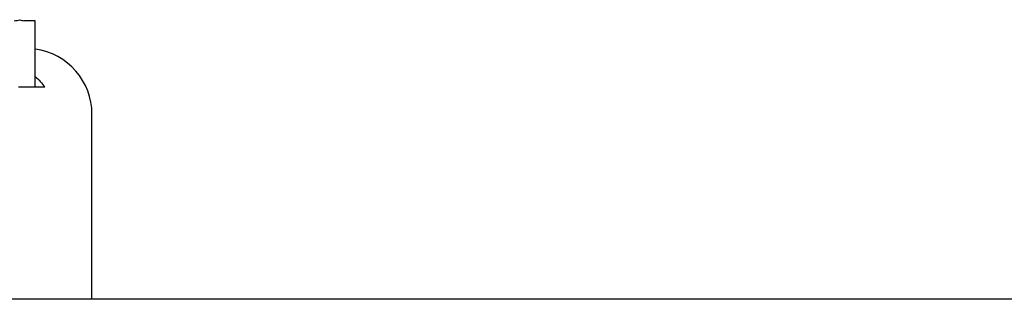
# Model space of a CAD drawing. Header units: inches. Extents: x 18 to 846, y -67 to 561.
# Tile 566 of 656: x 713.547 to 715.41, y 261.293 to 261.822. Entities that reach past the tile are written whole.
import ezdxf

# ---------------------------------------------------------------- set-up
doc = ezdxf.new("R2010")
doc.units = ezdxf.units.IN
doc.header["$LTSCALE"] = 24
doc.header["$MEASUREMENT"] = 0
doc.layers.add('Visible (ANSI)', color=7, linetype='Continuous', lineweight=30)

msp = doc.modelspace()

# ---------------------------------------------------------------- linework, layer by layer
at = {"layer": 'Visible (ANSI)'}
for p, q in [((713.5758, 261.82036), (713.55536, 261.82036)), ((713.5758, 261.69536), (713.5758, 261.82036)), ((713.54405, 261.69536), (713.54902, 261.69536)), ((713.54902, 261.69536), (713.5758, 261.69536)), ((713.5758, 261.69536), (713.59383, 261.69536)), ((713.6833, 261.29286), (713.6833, 261.64326)), ((760.8308, 261.29286), (701.8308, 261.29286))]:
    msp.add_line(p, q, dxfattribs=at)
msp.add_ellipse((713.55783, 261.64269), major_axis=(0.10779, 0.06457), ratio=0.9948398, start_param=5.7457619, end_param=7.172791, dxfattribs=at)
for points in [[(713.5362, 261.82036), (713.53973, 261.82036), (713.5433, 261.82085), (713.54653, 261.82222)], [(713.54653, 261.82222), (713.54974, 261.82085), (713.55278, 261.82036), (713.55536, 261.82036)], [(713.57579, 261.71455), (713.5826, 261.70878), (713.58863, 261.70229), (713.59383, 261.69536)]]:
    msp.add_open_spline(points, degree=3, dxfattribs=at)

doc.saveas('drawing.dxf')
